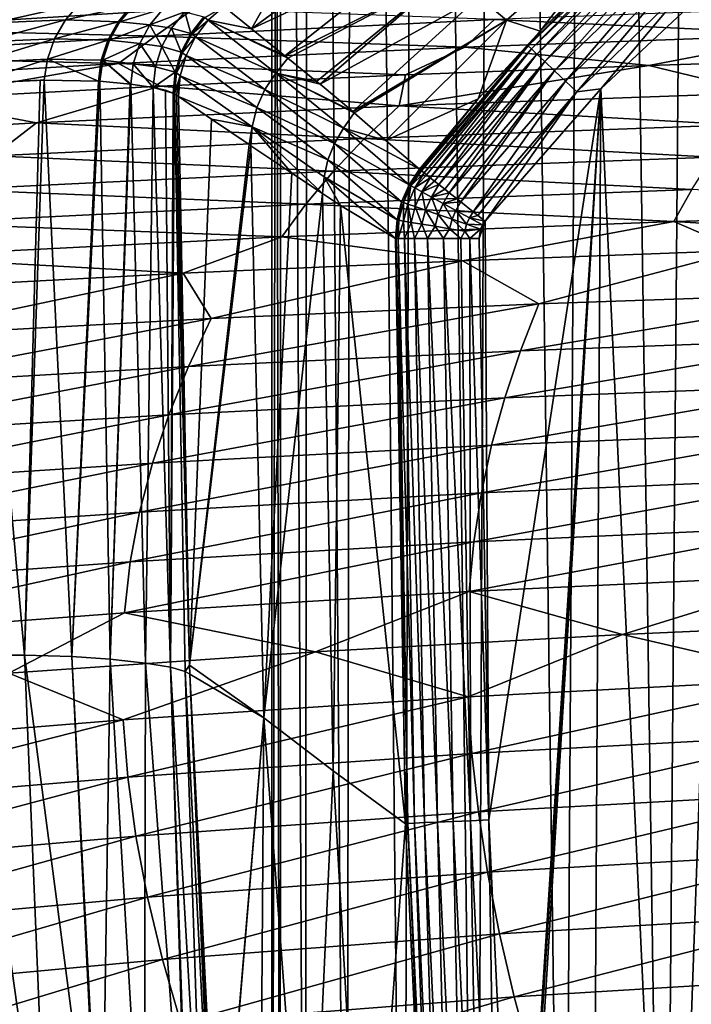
# Model space of a CAD drawing. Header units: metres. Extents: x -150 to 310, y -128 to 84.
# Tile 423 of 465: x 230.28 to 237.52, y 40.11 to 50.71. Entities that reach past the tile are written whole.
import ezdxf

# ---------------------------------------------------------------- set-up
doc = ezdxf.new("R2010")
doc.units = ezdxf.units.M
doc.layers.add('solid_26009703_SW0001_01', color=7, linetype='CONTINUOUS')

msp = doc.modelspace()

# ---------------------------------------------------------------- linework, layer by layer
at = {"layer": 'solid_26009703_SW0001_01'}
for points in [[(233.090775, 32.099998, 1.751996), (233.100632, 84.099998, 1.843907), (233, 84.099998)], [(233, 32.099998), (233, 84.099998), (233.100632, 84.099998, -1.843907)], [(233.090775, 32.099998, 1.751996), (233, 84.099998), (233, 32.099998)], [(233, 32.099998), (233.100632, 84.099998, -1.843907), (233.090775, 32.099998, -1.751996)], [(233.359024, 32.099998, 3.474618), (233.100632, 84.099998, 1.843907), (233.090775, 32.099998, 1.751996)], [(233.090775, 32.099998, -1.751996), (233.100632, 84.099998, -1.843907), (233.359024, 32.099998, -3.474618)], [(233.359024, 32.099998, 3.474618), (233.397217, 84.099998, 3.652678), (233.100632, 84.099998, 1.843907)], [(233.359024, 32.099998, -3.474618), (233.100632, 84.099998, -1.843907), (233.397217, 84.099998, -3.652678)], [(233.805099, 32.099998, 5.169191), (233.397217, 84.099998, 3.652678), (233.359024, 32.099998, 3.474618)], [(233.359024, 32.099998, -3.474618), (233.397217, 84.099998, -3.652678), (233.805099, 32.099998, -5.169191)], [(233.805099, 32.099998, 5.169191), (233.890686, 84.099998, 5.42968), (233.397217, 84.099998, 3.652678)], [(233.805099, 32.099998, -5.169191), (233.397217, 84.099998, -3.652678), (233.890686, 84.099998, -5.42968)], [(234.421494, 32.099998, 6.804354), (233.890686, 84.099998, 5.42968), (233.805099, 32.099998, 5.169191)], [(233.805099, 32.099998, -5.169191), (233.890686, 84.099998, -5.42968), (234.421494, 32.099998, -6.804354)], [(234.421494, 32.099998, 6.804354), (234.571091, 84.099998, 7.136945), (233.890686, 84.099998, 5.42968)], [(234.421494, 32.099998, -6.804354), (233.890686, 84.099998, -5.42968), (234.571091, 84.099998, -7.136945)], [(235.2034, 32.099998, 8.370223), (234.571091, 84.099998, 7.136945), (234.421494, 32.099998, 6.804354)], [(234.421494, 32.099998, -6.804354), (234.571091, 84.099998, -7.136945), (235.2034, 32.099998, -8.370223)], [(235.2034, 32.099998, 8.370223), (235.434052, 84.099998, 8.765393), (234.571091, 84.099998, 7.136945)], [(235.2034, 32.099998, -8.370223), (234.571091, 84.099998, -7.136945), (235.434052, 84.099998, -8.765393)], [(236.1427, 32.099998, 9.84706), (235.434052, 84.099998, 8.765393), (235.2034, 32.099998, 8.370223)], [(235.2034, 32.099998, -8.370223), (235.434052, 84.099998, -8.765393), (236.1427, 32.099998, -9.84706)], [(236.1427, 32.099998, 9.84706), (236.466843, 84.099998, 10.287792), (235.434052, 84.099998, 8.765393)], [(236.1427, 32.099998, -9.84706), (235.434052, 84.099998, -8.765393), (236.466843, 84.099998, -10.287792)], [(237.226669, 32.099998, 11.217721), (236.466843, 84.099998, 10.287792), (236.1427, 32.099998, 9.84706)], [(236.1427, 32.099998, -9.84706), (236.466843, 84.099998, -10.287792), (237.226669, 32.099998, -11.217721)], [(237.226669, 32.099998, 11.217721), (237.657089, 84.099998, 11.689745), (236.466843, 84.099998, 10.287792)], [(237.226669, 32.099998, -11.217721), (236.466843, 84.099998, -10.287792), (237.657089, 84.099998, -11.689745)], [(238.44928, 32.099998, 12.473018), (237.657089, 84.099998, 11.689745), (237.226669, 32.099998, 11.217721)], [(237.226669, 32.099998, -11.217721), (237.657089, 84.099998, -11.689745), (238.44928, 32.099998, -12.473018)], [(235.526016, 50.706944, 36.827019), (235.230453, 50.958279, 52.789146), (236.896469, 51.891903, 36.82283)], [(235.526016, 50.706944, 36.827019), (236.896469, 51.891903, 36.82283), (235.888672, 50.589699, 20.882938)], [(236.896469, 51.891903, 36.82283), (236.593506, 51.283943, 20.886503), (235.888672, 50.589699, 20.882938)], [(234.224411, 51.674938, 100.586494), (232.780701, 50.615479, 101.058029), (233.254532, 51.457912, 116.331421)], [(234.548828, 51.43935, 84.666283), (232.780701, 50.615479, 101.058029), (234.224411, 51.674938, 100.586494)], [(236.593506, 51.283943, 20.886503), (237.034042, 51.664894, 20.737539), (235.75972, 50.433575, 20.73753)], [(235.794662, 50.400513, 20.5695), (235.75972, 50.433575, 20.73753), (237.034042, 51.664894, 20.737539)], [(235.794662, 50.400513, 20.5695), (237.034042, 51.664894, 20.737539), (237.065872, 51.628853, 20.569521)], [(235.794662, 50.400513, 20.5695), (237.065872, 51.628853, 20.569521), (235.855408, 50.343018, 20.407787)], [(237.065872, 51.628853, 20.569521), (237.121246, 51.566177, 20.407816), (235.855408, 50.343018, 20.407787)], [(235.855408, 50.343018, 20.407787), (237.121246, 51.566177, 20.407816), (235.940536, 50.26244, 20.263464)], [(237.121246, 51.566177, 20.407816), (237.198837, 51.478336, 20.263496), (235.940536, 50.26244, 20.263464)], [(233.254532, 51.457912, 116.331421), (232.780701, 50.615479, 101.058029), (232.48259, 50.857296, 114.435997)], [(234.548828, 51.43935, 84.666283), (233.141113, 50.323135, 85.205788), (232.780701, 50.615479, 101.058029)], [(234.895126, 51.202404, 68.736557), (233.141113, 50.323135, 85.205788), (234.548828, 51.43935, 84.666283)], [(235.940536, 50.26244, 20.263464), (237.198837, 51.478336, 20.263496), (236.04538, 50.163204, 20.146318)], [(237.198837, 51.478336, 20.263496), (237.294403, 51.370159, 20.146351), (236.04538, 50.163204, 20.146318)], [(236.04538, 50.163204, 20.146318), (237.294403, 51.370159, 20.146351), (236.162811, 50.052059, 20.062763)], [(237.294403, 51.370159, 20.146351), (237.401443, 51.248993, 20.06279), (236.162811, 50.052059, 20.062763)], [(235.888672, 50.589699, 20.882938), (236.593506, 51.283943, 20.886503), (235.75972, 50.433575, 20.73753)], [(236.162811, 50.052059, 20.062763), (237.401443, 51.248993, 20.06279), (236.28479, 49.936604, 20.014746)], [(237.401443, 51.248993, 20.06279), (237.512634, 51.123127, 20.014759), (236.28479, 49.936604, 20.014746)], [(236.541367, 49.969318, 20), (237.91925, 51.259144, 20), (237.301361, 33.821472, 20)], [(237.512634, 51.123127, 20.014759), (237.91925, 51.259144, 20), (236.541367, 49.969318, 20)], [(237.91925, 51.259144, 20), (238.59613, 32.629078, 20), (237.301361, 33.821472, 20)], [(234.895126, 51.202404, 68.736557), (233.171692, 50.298416, 83.875), (233.141113, 50.323135, 85.205788)], [(234.895126, 51.202404, 68.736557), (233.482269, 50.048923, 70.458946), (233.171692, 50.298416, 83.875)], [(234.895126, 51.202404, 68.736557), (233.520554, 50.017868, 68.802322), (233.482269, 50.048923, 70.458946)], [(235.230453, 50.958279, 52.789146), (233.520554, 50.017868, 68.802322), (234.895126, 51.202404, 68.736557)], [(236.28479, 49.936604, 20.014746), (237.512634, 51.123127, 20.014759), (236.541367, 49.969318, 20)], [(229.120193, 50.907177, 163.757248), (228.593826, 50.614517, 165.361572), (232.163696, 50.835316, 166.229904)], [(235.230453, 50.958279, 52.789146), (233.871323, 49.723743, 53.384602), (233.520554, 50.017868, 68.802322)], [(235.526016, 50.706944, 36.827019), (233.871323, 49.723743, 53.384602), (235.230453, 50.958279, 52.789146)], [(232.163696, 50.835316, 166.229904), (228.593826, 50.614517, 165.361572), (231.744659, 50.537258, 167.83667)], [(230.011337, 50.678474, 129.195724), (230.928558, 50.885715, 126.64106), (230.776215, 50.71204, 126.599327)], [(230.011337, 50.678474, 129.195724), (230.165207, 50.850216, 129.253937), (230.928558, 50.885715, 126.64106)], [(230.776215, 50.71204, 126.599327), (230.928558, 50.885715, 126.64106), (231.490128, 50.865154, 124.003029)], [(230.776215, 50.71204, 126.599327), (231.490128, 50.865154, 124.003029), (231.343719, 50.691227, 123.974892)], [(231.36322, 50.690723, 123.872406), (231.343719, 50.691227, 123.974892), (231.490128, 50.865154, 124.003029)], [(231.509537, 50.86401, 123.898056), (231.36322, 50.690723, 123.872406), (231.490128, 50.865154, 124.003029)], [(231.83197, 50.834183, 121.847603), (231.36322, 50.690723, 123.872406), (231.509537, 50.86401, 123.898056)], [(231.83197, 50.834183, 121.847603), (231.686859, 50.658623, 121.828911), (231.36322, 50.690723, 123.872406)], [(232.062515, 50.798378, 119.7911), (231.686859, 50.658623, 121.828911), (231.83197, 50.834183, 121.847603)], [(232.062515, 50.798378, 119.7911), (231.920685, 50.621841, 119.777245), (231.686859, 50.658623, 121.828911)], [(232.163696, 50.835316, 166.229904), (231.744659, 50.537258, 167.83667), (235.396606, 50.715168, 168.574875)], [(232.126373, 50.565273, 116.477898), (231.920685, 50.621841, 119.777245), (232.062515, 50.798378, 119.7911)], [(232.126373, 50.565273, 116.477898), (232.062515, 50.798378, 119.7911), (232.265976, 50.744221, 116.480484)], [(232.276367, 50.736446, 116.061867), (232.48259, 50.857296, 114.435997), (232.314163, 50.707233, 114.433968)], [(232.314163, 50.707233, 114.433968), (232.48259, 50.857296, 114.435997), (232.780701, 50.615479, 101.058029)], [(239.047943, 50.853508, 169.149002), (235.396606, 50.715168, 168.574875), (238.809677, 50.553551, 170.752548)], [(229.891891, 50.475716, 129.148468), (230.776215, 50.71204, 126.599327), (230.658783, 50.509178, 126.566345)], [(229.891891, 50.475716, 129.148468), (230.011337, 50.678474, 129.195724), (230.776215, 50.71204, 126.599327)], [(230.658783, 50.509178, 126.566345), (230.776215, 50.71204, 126.599327), (231.343719, 50.691227, 123.974892)], [(230.658783, 50.509178, 126.566345), (231.343719, 50.691227, 123.974892), (231.232559, 50.492245, 123.95311)], [(231.251755, 50.492455, 123.85347), (231.232559, 50.492245, 123.95311), (231.343719, 50.691227, 123.974892)], [(231.36322, 50.690723, 123.872406), (231.251755, 50.492455, 123.85347), (231.343719, 50.691227, 123.974892)], [(231.686859, 50.658623, 121.828911), (231.251755, 50.492455, 123.85347), (231.36322, 50.690723, 123.872406)], [(235.396606, 50.715168, 168.574875), (231.744659, 50.537258, 167.83667), (235.079361, 50.416451, 170.16037)], [(232.126373, 50.565273, 116.477898), (232.265976, 50.744221, 116.480484), (232.273163, 50.73967, 116.217079)], [(232.126373, 50.565273, 116.477898), (232.273163, 50.73967, 116.217079), (232.133835, 50.560585, 116.215218)], [(232.138016, 50.558376, 116.060898), (232.133835, 50.560585, 116.215218), (232.273163, 50.73967, 116.217079)], [(232.276367, 50.736446, 116.061867), (232.138016, 50.558376, 116.060898), (232.273163, 50.73967, 116.217079)], [(232.276367, 50.736446, 116.061867), (232.314163, 50.707233, 114.433968), (232.138016, 50.558376, 116.060898)], [(232.138016, 50.558376, 116.060898), (232.314163, 50.707233, 114.433968), (232.176788, 50.528313, 114.433128)], [(232.176788, 50.528313, 114.433128), (232.314163, 50.707233, 114.433968), (233.042816, 50.139, 83.277489)], [(232.314163, 50.707233, 114.433968), (233.171692, 50.298416, 83.875), (233.042816, 50.139, 83.277489)], [(233.141113, 50.323135, 85.205788), (233.171692, 50.298416, 83.875), (232.314163, 50.707233, 114.433968)], [(232.780701, 50.615479, 101.058029), (233.141113, 50.323135, 85.205788), (232.314163, 50.707233, 114.433968)], [(235.526016, 50.706944, 36.827019), (233.886719, 49.710407, 52.696636), (233.871323, 49.723743, 53.384602)], [(235.526016, 50.706944, 36.827019), (234.225967, 49.414207, 37.404976), (233.886719, 49.710407, 52.696636)], [(235.526016, 50.706944, 36.827019), (235.220154, 49.862015, 20.878868), (234.225967, 49.414207, 37.404976)], [(235.396606, 50.715168, 168.574875), (235.079361, 50.416451, 170.16037), (238.809677, 50.553551, 170.752548)], [(235.526016, 50.706944, 36.827019), (235.888672, 50.589699, 20.882938), (235.220154, 49.862015, 20.878868)], [(228.593826, 50.614517, 165.361572), (228.091995, 50.319767, 166.934341), (231.744659, 50.537258, 167.83667)], [(231.686859, 50.658623, 121.828911), (231.576523, 50.456654, 121.815353), (231.251755, 50.492455, 123.85347)], [(231.815262, 50.423439, 119.766411), (231.576523, 50.456654, 121.815353), (231.686859, 50.658623, 121.828911)], [(231.920685, 50.621841, 119.777245), (231.815262, 50.423439, 119.766411), (231.686859, 50.658623, 121.828911)], [(232.023697, 50.365147, 116.476845), (231.815262, 50.423439, 119.766411), (231.920685, 50.621841, 119.777245)], [(232.023697, 50.365147, 116.476845), (231.920685, 50.621841, 119.777245), (232.126373, 50.565273, 116.477898)], [(235.220154, 49.862015, 20.878868), (235.888672, 50.589699, 20.882938), (235.75972, 50.433575, 20.73753)], [(231.744659, 50.537258, 167.83667), (228.091995, 50.319767, 166.934341), (231.348816, 50.240166, 169.398972)], [(229.813843, 50.253944, 129.114914), (230.658783, 50.509178, 126.566345), (230.582855, 50.288864, 126.543945)], [(229.813843, 50.253944, 129.114914), (229.891891, 50.475716, 129.148468), (230.658783, 50.509178, 126.566345)], [(230.582855, 50.288864, 126.543945), (230.658783, 50.509178, 126.566345), (231.232559, 50.492245, 123.95311)], [(230.582855, 50.288864, 126.543945), (231.232559, 50.492245, 123.95311), (231.161758, 50.276375, 123.93364)], [(231.179184, 50.276367, 123.841919), (231.161758, 50.276375, 123.93364), (231.232559, 50.492245, 123.95311)], [(231.251755, 50.492455, 123.85347), (231.179184, 50.276367, 123.841919), (231.232559, 50.492245, 123.95311)], [(231.576523, 50.456654, 121.815353), (231.179184, 50.276367, 123.841919), (231.251755, 50.492455, 123.85347)], [(231.744659, 50.537258, 167.83667), (231.348816, 50.240166, 169.398972), (235.079361, 50.416451, 170.16037)], [(232.023697, 50.365147, 116.476845), (232.126373, 50.565273, 116.477898), (232.031433, 50.360378, 116.214714)], [(232.126373, 50.565273, 116.477898), (232.133835, 50.560585, 116.215218), (232.031433, 50.360378, 116.214714)], [(232.035416, 50.357578, 116.061211), (232.031433, 50.360378, 116.214714), (232.133835, 50.560585, 116.215218)], [(232.138016, 50.558376, 116.060898), (232.035416, 50.357578, 116.061211), (232.133835, 50.560585, 116.215218)], [(232.138016, 50.558376, 116.060898), (232.176788, 50.528313, 114.433128), (232.035416, 50.357578, 116.061211)], [(232.035416, 50.357578, 116.061211), (232.176788, 50.528313, 114.433128), (232.075317, 50.326859, 114.433502)], [(232.075317, 50.326859, 114.433502), (232.176788, 50.528313, 114.433128), (232.924149, 49.962166, 83.27758)], [(232.176788, 50.528313, 114.433128), (233.042816, 50.139, 83.277489), (232.924149, 49.962166, 83.27758)], [(238.809677, 50.553551, 170.752548), (235.079361, 50.416451, 170.16037), (237.058289, 50.219437, 172.015839)], [(238.809677, 50.553551, 170.752548), (237.058289, 50.219437, 172.015839), (239.66481, 50.301697, 172.376633)], [(231.576523, 50.456654, 121.815353), (231.506912, 50.239304, 121.807671), (231.179184, 50.276367, 123.841919)], [(235.079361, 50.416451, 170.16037), (231.348816, 50.240166, 169.398972), (234.438599, 50.118198, 171.571793)], [(231.748032, 50.206814, 119.76033), (231.506912, 50.239304, 121.807671), (231.576523, 50.456654, 121.815353)], [(231.815262, 50.423439, 119.766411), (231.748032, 50.206814, 119.76033), (231.576523, 50.456654, 121.815353)], [(231.959747, 50.147369, 116.477341), (231.748032, 50.206814, 119.76033), (231.815262, 50.423439, 119.766411)], [(231.959747, 50.147369, 116.477341), (231.815262, 50.423439, 119.766411), (232.023697, 50.365147, 116.476845)], [(231.959747, 50.147369, 116.477341), (232.023697, 50.365147, 116.476845), (231.967789, 50.142578, 116.215561)], [(232.023697, 50.365147, 116.476845), (232.031433, 50.360378, 116.214714), (231.967789, 50.142578, 116.215561)], [(231.972153, 50.141136, 116.062775), (231.967789, 50.142578, 116.215561), (232.031433, 50.360378, 116.214714)], [(232.035416, 50.357578, 116.061211), (231.972153, 50.141136, 116.062775), (232.031433, 50.360378, 116.214714)], [(235.079361, 50.416451, 170.16037), (234.438599, 50.118198, 171.571793), (237.058289, 50.219437, 172.015839)], [(235.75972, 50.433575, 20.73753), (234.611115, 49.085758, 20.678791), (234.601089, 49.093666, 20.737238)], [(235.220154, 49.862015, 20.878868), (235.75972, 50.433575, 20.73753), (234.601089, 49.093666, 20.737238)], [(235.75972, 50.433575, 20.73753), (234.639267, 49.063553, 20.568014), (234.611115, 49.085758, 20.678791)], [(235.794662, 50.400513, 20.5695), (234.639267, 49.063553, 20.568014), (235.75972, 50.433575, 20.73753)], [(235.794662, 50.400513, 20.5695), (234.665955, 49.0425, 20.49264), (234.639267, 49.063553, 20.568014)], [(235.794662, 50.400513, 20.5695), (234.704605, 49.012024, 20.407555), (234.665955, 49.0425, 20.49264)], [(235.794662, 50.400513, 20.5695), (235.855408, 50.343018, 20.407787), (234.704605, 49.012024, 20.407555)], [(228.091995, 50.319767, 166.934341), (227.617996, 50.024681, 168.468353), (231.348816, 50.240166, 169.398972)], [(229.77771, 50.026741, 129.100464), (230.582855, 50.288864, 126.543945), (230.548904, 50.064159, 126.537598)], [(229.77771, 50.026741, 129.100464), (229.813843, 50.253944, 129.114914), (230.582855, 50.288864, 126.543945)], [(230.548904, 50.064159, 126.537598), (230.582855, 50.288864, 126.543945), (231.133331, 50.051548, 123.916992)], [(230.582855, 50.288864, 126.543945), (231.161758, 50.276375, 123.93364), (231.133331, 50.051548, 123.916992)], [(231.133331, 50.051548, 123.916992), (231.161758, 50.276375, 123.93364), (231.148132, 50.050274, 123.838188)], [(231.179184, 50.276367, 123.841919), (231.148132, 50.050274, 123.838188), (231.161758, 50.276375, 123.93364)], [(231.47226, 50.019653, 121.857239), (231.148132, 50.050274, 123.838188), (231.179184, 50.276367, 123.841919)], [(231.479309, 50.018764, 121.80722), (231.47226, 50.019653, 121.857239), (231.179184, 50.276367, 123.841919)], [(231.506912, 50.239304, 121.807671), (231.479309, 50.018764, 121.80722), (231.179184, 50.276367, 123.841919)], [(232.035416, 50.357578, 116.061211), (232.075317, 50.326859, 114.433502), (231.972153, 50.141136, 116.062775)], [(231.972153, 50.141136, 116.062775), (232.075317, 50.326859, 114.433502), (232.013306, 50.109974, 114.435181)], [(232.013306, 50.109974, 114.435181), (232.075317, 50.326859, 114.433502), (232.838348, 49.766396, 83.278816)], [(232.075317, 50.326859, 114.433502), (232.924149, 49.962166, 83.27758), (232.838348, 49.766396, 83.278816)], [(233.042816, 50.139, 83.277489), (233.171692, 50.298416, 83.875), (233.482269, 50.048923, 70.458946)], [(235.855408, 50.343018, 20.407787), (234.751099, 48.975353, 20.327101), (234.704605, 49.012024, 20.407555)], [(235.855408, 50.343018, 20.407787), (234.796539, 48.939507, 20.263426), (234.751099, 48.975353, 20.327101)], [(235.855408, 50.343018, 20.407787), (235.940536, 50.26244, 20.263464), (234.796539, 48.939507, 20.263426)], [(235.940536, 50.26244, 20.263464), (234.862076, 48.887817, 20.189743), (234.796539, 48.939507, 20.263426)], [(235.940536, 50.26244, 20.263464), (234.909729, 48.850235, 20.146429), (234.862076, 48.887817, 20.189743)], [(235.940536, 50.26244, 20.263464), (236.04538, 50.163204, 20.146318), (234.909729, 48.850235, 20.146429)], [(238.277328, 49.927586, 173.984894), (239.66481, 50.301697, 172.376633), (237.058289, 50.219437, 172.015839)], [(231.348816, 50.240166, 169.398972), (227.617996, 50.024681, 168.468353), (229.130676, 49.85601, 170.421738)], [(231.348816, 50.240166, 169.398972), (229.130676, 49.85601, 170.421738), (231.7966, 49.997246, 171.04126)], [(231.348816, 50.240166, 169.398972), (231.7966, 49.997246, 171.04126), (234.438599, 50.118198, 171.571793)], [(231.722549, 49.983803, 119.759155), (231.479309, 50.018764, 121.80722), (231.506912, 50.239304, 121.807671)], [(231.748032, 50.206814, 119.76033), (231.722549, 49.983803, 119.759155), (231.506912, 50.239304, 121.807671)], [(231.959747, 50.147369, 116.477341), (231.722549, 49.983803, 119.759155), (231.748032, 50.206814, 119.76033)], [(234.370529, 49.785786, 173.385803), (237.058289, 50.219437, 172.015839), (234.438599, 50.118198, 171.571793)], [(234.370529, 49.785786, 173.385803), (238.277328, 49.927586, 173.984894), (237.058289, 50.219437, 172.015839)], [(236.04538, 50.163204, 20.146318), (234.994415, 48.783447, 20.086136), (234.909729, 48.850235, 20.146429)], [(236.04538, 50.163204, 20.146318), (235.035843, 48.750767, 20.063255), (234.994415, 48.783447, 20.086136)], [(236.04538, 50.163204, 20.146318), (236.162811, 50.052059, 20.062763), (235.035843, 48.750767, 20.063255)], [(229.77771, 50.026741, 129.100464), (230.548904, 50.064159, 126.537598), (230.503357, 50.06319, 126.711067)], [(230.336319, 43.870224, 126.383125), (229.77771, 50.026741, 129.100464), (230.503357, 50.06319, 126.711067)], [(230.336319, 43.870224, 126.383125), (230.503357, 50.06319, 126.711067), (230.548904, 50.064159, 126.537598)], [(230.845734, 43.856411, 124.459259), (230.336319, 43.870224, 126.383125), (230.548904, 50.064159, 126.537598)], [(230.845734, 43.856411, 124.459259), (230.548904, 50.064159, 126.537598), (231.133331, 50.051548, 123.916992)], [(231.133331, 50.051548, 123.916992), (231.148132, 50.050274, 123.838188), (230.845734, 43.856411, 124.459259)], [(231.148132, 50.050274, 123.838188), (231.258072, 43.828449, 122.515472), (230.845734, 43.856411, 124.459259)], [(231.47226, 50.019653, 121.857239), (231.258072, 43.828449, 122.515472), (231.148132, 50.050274, 123.838188)], [(231.959747, 50.147369, 116.477341), (231.937943, 49.923786, 116.479332), (231.722549, 49.983803, 119.759155)], [(234.370529, 49.785786, 173.385803), (234.438599, 50.118198, 171.571793), (231.7966, 49.997246, 171.04126)], [(231.959747, 50.147369, 116.477341), (231.942261, 49.921463, 116.348419), (231.937943, 49.923786, 116.479332)], [(231.959747, 50.147369, 116.477341), (231.946259, 49.919071, 116.217712), (231.942261, 49.921463, 116.348419)], [(231.959747, 50.147369, 116.477341), (231.967789, 50.142578, 116.215561), (231.946259, 49.919071, 116.217712)], [(231.967789, 50.142578, 116.215561), (231.948456, 49.917877, 116.141075), (231.946259, 49.919071, 116.217712)], [(231.967789, 50.142578, 116.215561), (231.9505, 49.916687, 116.065544), (231.948456, 49.917877, 116.141075)], [(231.972153, 50.141136, 116.062775), (231.9505, 49.916687, 116.065544), (231.967789, 50.142578, 116.215561)], [(231.972153, 50.141136, 116.062775), (232.013306, 50.109974, 114.435181), (231.9505, 49.916687, 116.065544)], [(231.971893, 49.90089, 115.245506), (231.9505, 49.916687, 116.065544), (232.013306, 50.109974, 114.435181)], [(231.971893, 49.90089, 115.245506), (232.013306, 50.109974, 114.435181), (231.992966, 49.88533, 114.438087)], [(232.013306, 50.109974, 114.435181), (232.789001, 49.561069, 83.281113), (231.992966, 49.88533, 114.438087)], [(232.013306, 50.109974, 114.435181), (232.838348, 49.766396, 83.278816), (232.789001, 49.561069, 83.281113)], [(232.924149, 49.962166, 83.27758), (233.042816, 50.139, 83.277489), (233.771393, 49.543903, 52.059807)], [(233.042816, 50.139, 83.277489), (233.886719, 49.710407, 52.696636), (233.771393, 49.543903, 52.059807)], [(233.871323, 49.723743, 53.384602), (233.886719, 49.710407, 52.696636), (233.042816, 50.139, 83.277489)], [(233.520554, 50.017868, 68.802322), (233.871323, 49.723743, 53.384602), (233.042816, 50.139, 83.277489)], [(233.482269, 50.048923, 70.458946), (233.520554, 50.017868, 68.802322), (233.042816, 50.139, 83.277489)], [(236.162811, 50.052059, 20.062763), (235.168518, 48.64613, 20.014788), (235.035843, 48.750767, 20.063255)], [(236.162811, 50.052059, 20.062763), (236.28479, 49.936604, 20.014746), (235.168518, 48.64613, 20.014788)], [(230.464325, 49.603512, 172.615555), (231.7966, 49.997246, 171.04126), (229.130676, 49.85601, 170.421738)], [(230.336319, 43.870224, 126.383125), (229.722992, 43.870235, 128.271729), (229.77771, 50.026741, 129.100464)], [(230.464325, 49.603512, 172.615555), (234.370529, 49.785786, 173.385803), (231.7966, 49.997246, 171.04126)], [(231.479309, 50.018764, 121.80722), (231.258072, 43.828449, 122.515472), (231.47226, 50.019653, 121.857239)], [(231.640137, 43.785461, 120.146095), (231.258072, 43.828449, 122.515472), (231.479309, 50.018764, 121.80722)], [(231.640137, 43.785461, 120.146095), (231.479309, 50.018764, 121.80722), (231.722549, 49.983803, 119.759155)], [(231.909775, 43.741268, 117.707588), (231.640137, 43.785461, 120.146095), (231.722549, 49.983803, 119.759155)], [(231.854736, 49.954231, 118.141739), (231.909775, 43.741268, 117.707588), (231.722549, 49.983803, 119.759155)], [(231.854736, 49.954231, 118.141739), (231.722549, 49.983803, 119.759155), (231.937943, 49.923786, 116.479332)], [(231.854736, 49.954231, 118.141739), (231.937943, 49.923786, 116.479332), (231.909775, 43.741268, 117.707588)], [(232.838348, 49.766396, 83.278816), (232.924149, 49.962166, 83.27758), (233.674362, 49.38039, 52.060101)], [(232.924149, 49.962166, 83.27758), (233.771393, 49.543903, 52.059807), (233.674362, 49.38039, 52.060101)], [(236.28479, 49.936604, 20.014746), (235.219086, 48.606247, 20.00536), (235.168518, 48.64613, 20.014788)], [(236.28479, 49.936604, 20.014746), (235.296097, 48.545513, 20), (235.219086, 48.606247, 20.00536)], [(235.338135, 42.096806, 20), (235.296097, 48.545513, 20), (236.541367, 49.969318, 20)], [(236.28479, 49.936604, 20.014746), (236.541367, 49.969318, 20), (235.296097, 48.545513, 20)], [(235.630768, 35.840401, 20), (235.338135, 42.096806, 20), (236.541367, 49.969318, 20)], [(235.644913, 35.778393, 20), (235.630768, 35.840401, 20), (236.541367, 49.969318, 20)], [(235.672653, 35.729469, 20), (235.644913, 35.778393, 20), (236.541367, 49.969318, 20)], [(236.452606, 34.747734, 20), (235.672653, 35.729469, 20), (236.541367, 49.969318, 20)], [(236.452606, 34.747734, 20), (236.541367, 49.969318, 20), (237.301361, 33.821472, 20)], [(226.558868, 49.380783, 171.674133), (230.464325, 49.603512, 172.615555), (229.130676, 49.85601, 170.421738)], [(231.937943, 49.923786, 116.479332), (231.942261, 49.921463, 116.348419), (231.909775, 43.741268, 117.707588)], [(231.942261, 49.921463, 116.348419), (231.946259, 49.919071, 116.217712), (231.909775, 43.741268, 117.707588)], [(231.946259, 49.919071, 116.217712), (231.948456, 49.917877, 116.141075), (231.909775, 43.741268, 117.707588)], [(231.948456, 49.917877, 116.141075), (231.9505, 49.916687, 116.065544), (231.909775, 43.741268, 117.707588)], [(231.9505, 49.916687, 116.065544), (232.066101, 43.696049, 115.211639), (231.909775, 43.741268, 117.707588)], [(232.113556, 43.762939, 113.74752), (232.066101, 43.696049, 115.211639), (231.9505, 49.916687, 116.065544)], [(231.971893, 49.90089, 115.245506), (232.113556, 43.762939, 113.74752), (231.9505, 49.916687, 116.065544)], [(231.971893, 49.90089, 115.245506), (231.992966, 49.88533, 114.438087), (232.113556, 43.762939, 113.74752)], [(232.351212, 49.642597, 100.380363), (231.992966, 49.88533, 114.438087), (232.789001, 49.561069, 83.281113)], [(232.113556, 43.762939, 113.74752), (231.992966, 49.88533, 114.438087), (232.351212, 49.642597, 100.380363)], [(235.220154, 49.862015, 20.878868), (234.589722, 49.102631, 20.874296), (234.225967, 49.414207, 37.404976)], [(237.998154, 49.581814, 175.716003), (238.277328, 49.927586, 173.984894), (234.370529, 49.785786, 173.385803)], [(235.220154, 49.862015, 20.878868), (234.601089, 49.093666, 20.737238), (234.589722, 49.102631, 20.874296)], [(233.998825, 49.43499, 175.125427), (234.370529, 49.785786, 173.385803), (230.464325, 49.603512, 172.615555)], [(232.789001, 49.561069, 83.281113), (232.838348, 49.766396, 83.278816), (233.604431, 49.203796, 52.061295)], [(232.838348, 49.766396, 83.278816), (233.674362, 49.38039, 52.060101), (233.604431, 49.203796, 52.061295)], [(233.998825, 49.43499, 175.125427), (237.998154, 49.581814, 175.716003), (234.370529, 49.785786, 173.385803)], [(232.113556, 43.762939, 113.74752), (232.351212, 49.642597, 100.380363), (232.756012, 49.369339, 84.099449)], [(232.789001, 49.561069, 83.281113), (232.756012, 49.369339, 84.099449), (232.351212, 49.642597, 100.380363)], [(233.771393, 49.543903, 52.059807), (233.886719, 49.710407, 52.696636), (234.225967, 49.414207, 37.404976)], [(230.000549, 49.246292, 174.366119), (230.464325, 49.603512, 172.615555), (226.558868, 49.380783, 171.674133)], [(230.000549, 49.246292, 174.366119), (233.998825, 49.43499, 175.125427), (230.464325, 49.603512, 172.615555)], [(232.789001, 49.561069, 83.281113), (232.775009, 49.356506, 83.329483), (232.756012, 49.369339, 84.099449)], [(232.789001, 49.561069, 83.281113), (233.215897, 49.062786, 65.504234), (232.775009, 49.356506, 83.329483)], [(232.789001, 49.561069, 83.281113), (233.54451, 48.841087, 52.347637), (233.215897, 49.062786, 65.504234)], [(232.789001, 49.561069, 83.281113), (233.563568, 49.020908, 52.063316), (233.54451, 48.841087, 52.347637)], [(232.789001, 49.561069, 83.281113), (233.604431, 49.203796, 52.061295), (233.563568, 49.020908, 52.063316)], [(234.479095, 48.935249, 20.873875), (233.674362, 49.38039, 52.060101), (233.771393, 49.543903, 52.059807)], [(234.225967, 49.414207, 37.404976), (234.589722, 49.102631, 20.874296), (233.771393, 49.543903, 52.059807)], [(234.479095, 48.935249, 20.873875), (233.771393, 49.543903, 52.059807), (234.589722, 49.102631, 20.874296)], [(237.745819, 49.23428, 177.422684), (237.998154, 49.581814, 175.716003), (233.998825, 49.43499, 175.125427)], [(233.662872, 49.081726, 176.845184), (233.998825, 49.43499, 175.125427), (230.000549, 49.246292, 174.366119)], [(233.662872, 49.081726, 176.845184), (237.745819, 49.23428, 177.422684), (233.998825, 49.43499, 175.125427)], [(232.113556, 43.762939, 113.74752), (232.756012, 49.369339, 84.099449), (232.775009, 49.356506, 83.329483)], [(232.913101, 43.19643, 82.825928), (232.113556, 43.762939, 113.74752), (232.775009, 49.356506, 83.329483)], [(232.913101, 43.19643, 82.825928), (232.775009, 49.356506, 83.329483), (233.215897, 49.062786, 65.504234)], [(234.397812, 48.751575, 20.87447), (233.604431, 49.203796, 52.061295), (233.674362, 49.38039, 52.060101)], [(234.479095, 48.935249, 20.873875), (234.397812, 48.751575, 20.87447), (233.674362, 49.38039, 52.060101)], [(229.581406, 48.885693, 176.102707), (233.662872, 49.081726, 176.845184), (230.000549, 49.246292, 174.366119)], [(234.348282, 48.556889, 20.876026), (233.563568, 49.020908, 52.063316), (233.604431, 49.203796, 52.061295)], [(234.397812, 48.751575, 20.87447), (234.348282, 48.556889, 20.876026), (233.604431, 49.203796, 52.061295)], [(237.522202, 48.886517, 179.099594), (237.745819, 49.23428, 177.422684), (233.662872, 49.081726, 176.845184)], [(234.601089, 49.093666, 20.737238), (234.479095, 48.935249, 20.873875), (234.589722, 49.102631, 20.874296)], [(234.601089, 49.093666, 20.737238), (234.495987, 48.926014, 20.713043), (234.479095, 48.935249, 20.873875)], [(234.601089, 49.093666, 20.737238), (234.611115, 49.085758, 20.678791), (234.495987, 48.926014, 20.713043)], [(233.365219, 48.727528, 178.539749), (233.662872, 49.081726, 176.845184), (229.581406, 48.885693, 176.102707)], [(232.913101, 43.19643, 82.825928), (233.215897, 49.062786, 65.504234), (233.54451, 48.841087, 52.347637)], [(233.365219, 48.727528, 178.539749), (237.522202, 48.886517, 179.099594), (233.662872, 49.081726, 176.845184)], [(233.563568, 49.020908, 52.063316), (233.740463, 48.714119, 44.52903), (233.54451, 48.841087, 52.347637)], [(233.563568, 49.020908, 52.063316), (234.331924, 48.357239, 20.878588), (233.740463, 48.714119, 44.52903)], [(234.348282, 48.556889, 20.876026), (234.331924, 48.357239, 20.878588), (233.563568, 49.020908, 52.063316)], [(234.611115, 49.085758, 20.678791), (234.639267, 49.063553, 20.568014), (234.495987, 48.926014, 20.713043)], [(234.639267, 49.063553, 20.568014), (234.541046, 48.901371, 20.549643), (234.495987, 48.926014, 20.713043)], [(234.639267, 49.063553, 20.568014), (234.665955, 49.0425, 20.49264), (234.541046, 48.901371, 20.549643)], [(234.665955, 49.0425, 20.49264), (234.704605, 49.012024, 20.407555), (234.541046, 48.901371, 20.549643)], [(234.704605, 49.012024, 20.407555), (234.615814, 48.860493, 20.393267), (234.541046, 48.901371, 20.549643)], [(234.704605, 49.012024, 20.407555), (234.751099, 48.975353, 20.327101), (234.615814, 48.860493, 20.393267)], [(229.210129, 48.523247, 177.819977), (233.365219, 48.727528, 178.539749), (229.581406, 48.885693, 176.102707)], [(237.328644, 48.540039, 180.741318), (237.522202, 48.886517, 179.099594), (233.365219, 48.727528, 178.539749)], [(234.415924, 48.745319, 20.713587), (234.397812, 48.751575, 20.87447), (234.479095, 48.935249, 20.873875)], [(234.415924, 48.745319, 20.713587), (234.479095, 48.935249, 20.873875), (234.495987, 48.926014, 20.713043)], [(234.464386, 48.728569, 20.550102), (234.415924, 48.745319, 20.713587), (234.495987, 48.926014, 20.713043)], [(234.464386, 48.728569, 20.550102), (234.495987, 48.926014, 20.713043), (234.541046, 48.901371, 20.549643)], [(234.544891, 48.700752, 20.393621), (234.464386, 48.728569, 20.550102), (234.541046, 48.901371, 20.549643)], [(234.544891, 48.700752, 20.393621), (234.541046, 48.901371, 20.549643), (234.615814, 48.860493, 20.393267)], [(234.751099, 48.975353, 20.327101), (234.796539, 48.939507, 20.263426), (234.615814, 48.860493, 20.393267)], [(234.796539, 48.939507, 20.263426), (234.718414, 48.804401, 20.254219), (234.615814, 48.860493, 20.393267)], [(234.796539, 48.939507, 20.263426), (234.862076, 48.887817, 20.189743), (234.718414, 48.804401, 20.254219)], [(234.862076, 48.887817, 20.189743), (234.909729, 48.850235, 20.146429), (234.718414, 48.804401, 20.254219)], [(237.328644, 48.540039, 180.741318), (241.551422, 48.65881, 181.125366), (237.522202, 48.886517, 179.099594)], [(233.658463, 42.625095, 51.845421), (232.913101, 43.19643, 82.825928), (233.54451, 48.841087, 52.347637)], [(233.658463, 42.625095, 51.845421), (233.54451, 48.841087, 52.347637), (233.740463, 48.714119, 44.52903)], [(234.65538, 48.662567, 20.254459), (234.544891, 48.700752, 20.393621), (234.615814, 48.860493, 20.393267)], [(234.65538, 48.662567, 20.254459), (234.615814, 48.860493, 20.393267), (234.718414, 48.804401, 20.254219)], [(234.790024, 48.616043, 20.141645), (234.65538, 48.662567, 20.254459), (234.718414, 48.804401, 20.254219)], [(234.909729, 48.850235, 20.146429), (234.843369, 48.736076, 20.141508), (234.718414, 48.804401, 20.254219)], [(234.790024, 48.616043, 20.141645), (234.718414, 48.804401, 20.254219), (234.843369, 48.736076, 20.141508)], [(234.909729, 48.850235, 20.146429), (234.994415, 48.783447, 20.086136), (234.843369, 48.736076, 20.141508)], [(234.994415, 48.783447, 20.086136), (235.035843, 48.750767, 20.063255), (234.843369, 48.736076, 20.141508)], [(233.10759, 48.37389, 180.203674), (233.365219, 48.727528, 178.539749), (229.210129, 48.523247, 177.819977)], [(233.10759, 48.37389, 180.203674), (237.328644, 48.540039, 180.741318), (233.365219, 48.727528, 178.539749)], [(233.658463, 42.625095, 51.845421), (233.740463, 48.714119, 44.52903), (234.439224, 42.055996, 20.878588)], [(233.740463, 48.714119, 44.52903), (234.331924, 48.357239, 20.878588), (234.439224, 42.055996, 20.878588)], [(234.366928, 48.553787, 20.715008), (234.348282, 48.556889, 20.876026), (234.397812, 48.751575, 20.87447)], [(234.366928, 48.553787, 20.715008), (234.397812, 48.751575, 20.87447), (234.415924, 48.745319, 20.713587)], [(234.417313, 48.545395, 20.551306), (234.366928, 48.553787, 20.715008), (234.415924, 48.745319, 20.713587)], [(234.417313, 48.545395, 20.551306), (234.415924, 48.745319, 20.713587), (234.464386, 48.728569, 20.550102)], [(234.501205, 48.531422, 20.394548), (234.417313, 48.545395, 20.551306), (234.464386, 48.728569, 20.550102)], [(234.501205, 48.531422, 20.394548), (234.464386, 48.728569, 20.550102), (234.544891, 48.700752, 20.393621)], [(234.616501, 48.512215, 20.255093), (234.501205, 48.531422, 20.394548), (234.544891, 48.700752, 20.393621)], [(234.616501, 48.512215, 20.255093), (234.544891, 48.700752, 20.393621), (234.65538, 48.662567, 20.254459)], [(234.940094, 48.564186, 20.061073), (234.790024, 48.616043, 20.141645), (234.843369, 48.736076, 20.141508)], [(235.035843, 48.750767, 20.063255), (234.982635, 48.659935, 20.061014), (234.843369, 48.736076, 20.141508)], [(234.940094, 48.564186, 20.061073), (234.843369, 48.736076, 20.141508), (234.982635, 48.659935, 20.061014)], [(235.035843, 48.750767, 20.063255), (235.168518, 48.64613, 20.014788), (234.982635, 48.659935, 20.061014)], [(234.757111, 48.488796, 20.142008), (234.616501, 48.512215, 20.255093), (234.65538, 48.662567, 20.254459)], [(234.757111, 48.488796, 20.142008), (234.65538, 48.662567, 20.254459), (234.790024, 48.616043, 20.141645)], [(234.913879, 48.462681, 20.061232), (234.757111, 48.488796, 20.142008), (234.790024, 48.616043, 20.141645)], [(234.913879, 48.462681, 20.061232), (234.790024, 48.616043, 20.141645), (234.940094, 48.564186, 20.061073)], [(235.076569, 48.435585, 20.014584), (234.913879, 48.462681, 20.061232), (234.940094, 48.564186, 20.061073)], [(235.095795, 48.510384, 20.014547), (234.940094, 48.564186, 20.061073), (234.982635, 48.659935, 20.061014)], [(235.076569, 48.435585, 20.014584), (234.940094, 48.564186, 20.061073), (235.095795, 48.510384, 20.014547)], [(235.168518, 48.64613, 20.014788), (235.12709, 48.580944, 20.014532), (234.982635, 48.659935, 20.061014)], [(235.095795, 48.510384, 20.014547), (234.982635, 48.659935, 20.061014), (235.12709, 48.580944, 20.014532)], [(235.095795, 48.510384, 20.014547), (235.12709, 48.580944, 20.014532), (235.268402, 48.503654, 20)], [(235.168518, 48.64613, 20.014788), (235.219086, 48.606247, 20.00536), (235.12709, 48.580944, 20.014532)], [(235.219086, 48.606247, 20.00536), (235.296097, 48.545513, 20), (235.12709, 48.580944, 20.014532)], [(235.12709, 48.580944, 20.014532), (235.296097, 48.545513, 20), (235.268402, 48.503654, 20)], [(241.048584, 48.313042, 182.672043), (241.551422, 48.65881, 181.125366), (237.328644, 48.540039, 180.741318)], [(228.88884, 48.160431, 179.512451), (233.10759, 48.37389, 180.203674), (229.210129, 48.523247, 177.819977)], [(235.05188, 48.11816, 182.099915), (237.328644, 48.540039, 180.741318), (233.10759, 48.37389, 180.203674)], [(234.348282, 48.556889, 20.876026), (234.339767, 48.357258, 20.779497), (234.331924, 48.357239, 20.878588)], [(234.366928, 48.553787, 20.715008), (234.339767, 48.357258, 20.779497), (234.348282, 48.556889, 20.876026)], [(234.366928, 48.553787, 20.715008), (234.358505, 48.357296, 20.681875), (234.339767, 48.357258, 20.779497)], [(234.417313, 48.545395, 20.551306), (234.358505, 48.357296, 20.681875), (234.366928, 48.553787, 20.715008)], [(234.417313, 48.545395, 20.551306), (234.427551, 48.357445, 20.495773), (234.358505, 48.357296, 20.681875)], [(234.501205, 48.531422, 20.394548), (234.427551, 48.357445, 20.495773), (234.417313, 48.545395, 20.551306)], [(234.501205, 48.531422, 20.394548), (234.535721, 48.357674, 20.329334), (234.427551, 48.357445, 20.495773)], [(234.616501, 48.512215, 20.255093), (234.535721, 48.357674, 20.329334), (234.501205, 48.531422, 20.394548)], [(234.616501, 48.512215, 20.255093), (234.677734, 48.357975, 20.190659), (234.535721, 48.357674, 20.329334)], [(234.757111, 48.488796, 20.142008), (234.677734, 48.357975, 20.190659), (234.616501, 48.512215, 20.255093)], [(234.757111, 48.488796, 20.142008), (234.846695, 48.358337, 20.086487), (234.677734, 48.357975, 20.190659)], [(234.913879, 48.462681, 20.061232), (234.846695, 48.358337, 20.086487), (234.757111, 48.488796, 20.142008)], [(234.913879, 48.462681, 20.061232), (235.034378, 48.358738, 20.021887), (234.846695, 48.358337, 20.086487)], [(235.076569, 48.435585, 20.014584), (235.034378, 48.358738, 20.021887), (234.913879, 48.462681, 20.061232)], [(235.05188, 48.11816, 182.099915), (238.051834, 48.227867, 182.422073), (237.328644, 48.540039, 180.741318)], [(235.076569, 48.435585, 20.014584), (235.095795, 48.510384, 20.014547), (235.248169, 48.457729, 20)], [(235.076569, 48.435585, 20.014584), (235.248169, 48.457729, 20), (235.132416, 48.358944, 20.005487)], [(235.095795, 48.510384, 20.014547), (235.268402, 48.503654, 20), (235.248169, 48.457729, 20)], [(235.132416, 48.358944, 20.005487), (235.248169, 48.457729, 20), (235.231674, 48.359154, 20)], [(235.231674, 48.359154, 20), (235.268402, 48.503654, 20), (235.296097, 48.545513, 20)], [(235.338135, 42.096806, 20), (235.231674, 48.359154, 20), (235.296097, 48.545513, 20)], [(235.231674, 48.359154, 20), (235.248169, 48.457729, 20), (235.268402, 48.503654, 20)], [(238.051834, 48.227867, 182.422073), (241.048584, 48.313042, 182.672043), (237.328644, 48.540039, 180.741318)], [(232.044662, 47.983635, 181.704666), (233.10759, 48.37389, 180.203674), (228.88884, 48.160431, 179.512451)], [(232.044662, 47.983635, 181.704666), (235.05188, 48.11816, 182.099915), (233.10759, 48.37389, 180.203674)], [(234.339767, 48.357258, 20.779497), (234.439224, 42.055996, 20.878588), (234.331924, 48.357239, 20.878588)], [(234.339767, 48.357258, 20.779497), (234.358505, 48.357296, 20.681875), (234.465729, 42.058949, 20.681879)], [(234.339767, 48.357258, 20.779497), (234.465729, 42.058949, 20.681879), (234.439224, 42.055996, 20.878588)], [(234.358505, 48.357296, 20.681875), (234.427551, 48.357445, 20.495773), (234.534683, 42.062824, 20.495781)], [(234.358505, 48.357296, 20.681875), (234.534683, 42.062824, 20.495781), (234.465729, 42.058949, 20.681879)], [(234.427551, 48.357445, 20.495773), (234.535721, 48.357674, 20.329334), (234.642746, 42.067947, 20.329344)], [(234.427551, 48.357445, 20.495773), (234.642746, 42.067947, 20.329344), (234.534683, 42.062824, 20.495781)], [(234.535721, 48.357674, 20.329334), (234.677734, 48.357975, 20.190659), (234.784637, 42.074146, 20.190666)], [(234.535721, 48.357674, 20.329334), (234.784637, 42.074146, 20.190666), (234.642746, 42.067947, 20.329344)], [(234.677734, 48.357975, 20.190659), (234.846695, 48.358337, 20.086487), (234.953461, 42.081203, 20.086493)], [(234.677734, 48.357975, 20.190659), (234.953461, 42.081203, 20.086493), (234.784637, 42.074146, 20.190666)], [(234.846695, 48.358337, 20.086487), (235.034378, 48.358738, 20.021887), (235.141006, 42.088852, 20.021889)], [(234.846695, 48.358337, 20.086487), (235.141006, 42.088852, 20.021889), (234.953461, 42.081203, 20.086493)], [(235.076569, 48.435585, 20.014584), (235.132416, 48.358944, 20.005487), (235.034378, 48.358738, 20.021887)], [(235.034378, 48.358738, 20.021887), (235.132416, 48.358944, 20.005487), (235.141006, 42.088852, 20.021889)], [(235.132416, 48.358944, 20.005487), (235.231674, 48.359154, 20), (235.338135, 42.096806, 20)], [(235.132416, 48.358944, 20.005487), (235.338135, 42.096806, 20), (235.141006, 42.088852, 20.021889)], [(229.024689, 47.823792, 181.234772), (232.044662, 47.983635, 181.704666), (228.88884, 48.160431, 179.512451)], [(235.874954, 47.652832, 184.530838), (238.051834, 48.227867, 182.422073), (235.05188, 48.11816, 182.099915)], [(235.874954, 47.652832, 184.530838), (239.404663, 47.776142, 184.83815), (238.051834, 48.227867, 182.422073)], [(232.34697, 47.494415, 184.135757), (235.05188, 48.11816, 182.099915), (232.044662, 47.983635, 181.704666)], [(232.34697, 47.494415, 184.135757), (235.874954, 47.652832, 184.530838), (235.05188, 48.11816, 182.099915)], [(228.821121, 47.300941, 183.652924), (232.044662, 47.983635, 181.704666), (229.024689, 47.823792, 181.234772)], [(228.821121, 47.300941, 183.652924), (232.34697, 47.494415, 184.135757), (232.044662, 47.983635, 181.704666)], [(235.677811, 47.147713, 186.78598), (239.404663, 47.776142, 184.83815), (235.874954, 47.652832, 184.530838)], [(235.677811, 47.147713, 186.78598), (239.256577, 47.279858, 187.059692), (239.404663, 47.776142, 184.83815)], [(232.101044, 46.977951, 186.434097), (235.874954, 47.652832, 184.530838), (232.34697, 47.494415, 184.135757)], [(232.101044, 46.977951, 186.434097), (235.677811, 47.147713, 186.78598), (235.874954, 47.652832, 184.530838)], [(228.526749, 46.770634, 186.004059), (232.34697, 47.494415, 184.135757), (228.821121, 47.300941, 183.652924)], [(228.526749, 46.770634, 186.004059), (232.101044, 46.977951, 186.434097), (232.34697, 47.494415, 184.135757)], [(235.508087, 46.641819, 188.99794), (239.256577, 47.279858, 187.059692), (235.677811, 47.147713, 186.78598)], [(235.508087, 46.641819, 188.99794), (239.129074, 46.7831, 189.235413), (239.256577, 47.279858, 187.059692)], [(231.889359, 46.460323, 188.692673), (235.677811, 47.147713, 186.78598), (232.101044, 46.977951, 186.434097)], [(231.889359, 46.460323, 188.692673), (235.508087, 46.641819, 188.99794), (235.677811, 47.147713, 186.78598)], [(228.273392, 46.238682, 188.319626), (232.101044, 46.977951, 186.434097), (228.526749, 46.770634, 186.004059)], [(228.273392, 46.238682, 188.319626), (231.889359, 46.460323, 188.692673), (232.101044, 46.977951, 186.434097)], [(235.367188, 46.132626, 191.181183), (239.129074, 46.7831, 189.235413), (235.508087, 46.641819, 188.99794)], [(235.367188, 46.132626, 191.181183), (239.023193, 46.283188, 191.380493), (239.129074, 46.7831, 189.235413)], [(231.713654, 45.939209, 190.924957), (235.508087, 46.641819, 188.99794), (231.889359, 46.460323, 188.692673)], [(231.713654, 45.939209, 190.924957), (235.367188, 46.132626, 191.181183), (235.508087, 46.641819, 188.99794)], [(228.063187, 45.703018, 190.611847), (231.889359, 46.460323, 188.692673), (228.273392, 46.238682, 188.319626)], [(228.063187, 45.703018, 190.611847), (231.713654, 45.939209, 190.924957), (231.889359, 46.460323, 188.692673)], [(239.023193, 46.283188, 191.380493), (235.256241, 45.617416, 193.350067), (238.939804, 45.777241, 193.510147)], [(235.367188, 46.132626, 191.181183), (235.256241, 45.617416, 193.350067), (239.023193, 46.283188, 191.380493)], [(235.367188, 46.132626, 191.181183), (231.575363, 45.412106, 193.144318), (235.256241, 45.617416, 193.350067)], [(231.713654, 45.939209, 190.924957), (231.575363, 45.412106, 193.144318), (235.367188, 46.132626, 191.181183)], [(231.713654, 45.939209, 190.924957), (227.897797, 45.161388, 192.892883), (231.575363, 45.412106, 193.144318)], [(228.063187, 45.703018, 190.611847), (227.897797, 45.161388, 192.892883), (231.713654, 45.939209, 190.924957)], [(238.939804, 45.777241, 193.510147), (235.175522, 45.092705, 195.518829), (238.879089, 45.261574, 195.639328)], [(238.939804, 45.777241, 193.510147), (235.256241, 45.617416, 193.350067), (235.175522, 45.092705, 195.518829)], [(235.256241, 45.617416, 193.350067), (231.474792, 44.875767, 195.363953), (235.175522, 45.092705, 195.518829)], [(235.256241, 45.617416, 193.350067), (231.575363, 45.412106, 193.144318), (231.474792, 44.875767, 195.363953)], [(231.575363, 45.412106, 193.144318), (227.777649, 44.610855, 195.174713), (231.474792, 44.875767, 195.363953)], [(231.575363, 45.412106, 193.144318), (227.897797, 45.161388, 192.892883), (227.777649, 44.610855, 195.174713)], [(238.879089, 45.261574, 195.639328), (235.124954, 44.554798, 197.701614), (238.841034, 44.732311, 197.78302)], [(238.879089, 45.261574, 195.639328), (235.175522, 45.092705, 195.518829), (235.124954, 44.554798, 197.701614)], [(235.175522, 45.092705, 195.518829), (231.411911, 44.326759, 197.597), (235.124954, 44.554798, 197.701614)], [(235.175522, 45.092705, 195.518829), (231.474792, 44.875767, 195.363953), (231.411911, 44.326759, 197.597)], [(231.474792, 44.875767, 195.363953), (227.702652, 44.048286, 197.469177), (231.411911, 44.326759, 197.597)], [(231.474792, 44.875767, 195.363953), (227.777649, 44.610855, 195.174713), (227.702652, 44.048286, 197.469177)], [(238.841034, 44.732311, 197.78302), (235.124954, 44.554798, 197.701614), (236.775162, 44.0938, 199.918213)], [(238.841034, 44.732311, 197.78302), (236.775162, 44.0938, 199.918213), (240.081375, 44.240108, 199.952805)], [(235.124954, 44.554798, 197.701614), (231.411911, 44.326759, 197.597), (233.469864, 43.905712, 199.873749)], [(235.124954, 44.554798, 197.701614), (233.469864, 43.905712, 199.873749), (236.775162, 44.0938, 199.918213)], [(231.411911, 44.326759, 197.597), (227.702652, 44.048286, 197.469177), (230.166016, 43.675865, 199.819412)], [(231.411911, 44.326759, 197.597), (230.166016, 43.675865, 199.819412), (233.469864, 43.905712, 199.873749)], [(240.081375, 44.240108, 199.952805), (236.775162, 44.0938, 199.918213), (238.832947, 43.614624, 202.154053)], [(236.775162, 44.0938, 199.918213), (233.469864, 43.905712, 199.873749), (235.114487, 43.421833, 202.147156)], [(236.775162, 44.0938, 199.918213), (235.114487, 43.421833, 202.147156), (238.832947, 43.614624, 202.154053)], [(233.469864, 43.905712, 199.873749), (230.166016, 43.675865, 199.819412), (231.399353, 43.174164, 202.138336)], [(233.469864, 43.905712, 199.873749), (231.399353, 43.174164, 202.138336), (235.114487, 43.421833, 202.147156)], [(230.590027, 37.704231, 125.529602), (229.722992, 43.870235, 128.271729), (230.336319, 43.870224, 126.383125)], [(230.590027, 37.704231, 125.529602), (230.104904, 37.740871, 127.019745), (229.722992, 43.870235, 128.271729)], [(231.151764, 37.659363, 123.441254), (230.336319, 43.870224, 126.383125), (230.845734, 43.856411, 124.459259)], [(231.151764, 37.659363, 123.441254), (230.590027, 37.704231, 125.529602), (230.336319, 43.870224, 126.383125)], [(231.166412, 37.658112, 123.379799), (230.845734, 43.856411, 124.459259), (231.258072, 43.828449, 122.515472)], [(231.166412, 37.658112, 123.379799), (231.151764, 37.659363, 123.441254), (230.845734, 43.856411, 124.459259)], [(231.624115, 37.615551, 121.194748), (231.166412, 37.658112, 123.379799), (231.258072, 43.828449, 122.515472)], [(231.640137, 43.785461, 120.146095), (231.624115, 37.615551, 121.194748), (231.258072, 43.828449, 122.515472)], [(232.103699, 37.552555, 117.917831), (231.624115, 37.615551, 121.194748), (231.640137, 43.785461, 120.146095)], [(232.103699, 37.552555, 117.917831), (231.640137, 43.785461, 120.146095), (231.909775, 43.741268, 117.707588)], [(232.269379, 37.518818, 116.173782), (231.909775, 43.741268, 117.707588), (232.066101, 43.696049, 115.211639)], [(232.117432, 37.550144, 117.793854), (232.103699, 37.552555, 117.917831), (231.909775, 43.741268, 117.707588)], [(232.269379, 37.518818, 116.173782), (232.117432, 37.550144, 117.793854), (231.909775, 43.741268, 117.707588)], [(232.116867, 43.667858, 113.736801), (232.066101, 43.696049, 115.211639), (232.113556, 43.762939, 113.74752)], [(232.382431, 37.48407, 114.359428), (232.269379, 37.518818, 116.173782), (232.066101, 43.696049, 115.211639)], [(232.116867, 43.667858, 113.736801), (232.382431, 37.48407, 114.359428), (232.066101, 43.696049, 115.211639)], [(232.116867, 43.667858, 113.736801), (232.113556, 43.762939, 113.74752), (232.913101, 43.19643, 82.825928)], [(230.166016, 43.675865, 199.819412), (227.688354, 42.871708, 202.127609), (231.399353, 43.174164, 202.138336)], [(232.409912, 37.471519, 113.692978), (232.382431, 37.48407, 114.359428), (232.116867, 43.667858, 113.736801)], [(232.429977, 37.459167, 113.03688), (232.116867, 43.667858, 113.736801), (232.913101, 43.19643, 82.825928)], [(232.409912, 37.471519, 113.692978), (232.116867, 43.667858, 113.736801), (232.429977, 37.459167, 113.03688)], [(238.832947, 43.614624, 202.154053), (235.114487, 43.421833, 202.147156), (235.154251, 42.813877, 204.405533)], [(238.832947, 43.614624, 202.154053), (235.154251, 42.813877, 204.405533), (238.862671, 43.013165, 204.375931)], [(235.114487, 43.421833, 202.147156), (231.399353, 43.174164, 202.138336), (231.449265, 42.55785, 204.443634)], [(235.114487, 43.421833, 202.147156), (231.449265, 42.55785, 204.443634), (235.154251, 42.813877, 204.405533)], [(231.399353, 43.174164, 202.138336), (227.688354, 42.871708, 202.127609), (227.748535, 42.24519, 204.49028)], [(231.399353, 43.174164, 202.138336), (227.748535, 42.24519, 204.49028), (231.449265, 42.55785, 204.443634)], [(232.431152, 37.456711, 112.994759), (232.429977, 37.459167, 113.03688), (232.913101, 43.19643, 82.825928)], [(232.869705, 37.139164, 95.521042), (232.431152, 37.456711, 112.994759), (232.913101, 43.19643, 82.825928)], [(233.395615, 36.757183, 74.442169), (232.869705, 37.139164, 95.521042), (232.913101, 43.19643, 82.825928)], [(233.395615, 36.757183, 74.442169), (232.913101, 43.19643, 82.825928), (233.658463, 42.625095, 51.845421)], [(238.862671, 43.013165, 204.375931), (235.154251, 42.813877, 204.405533), (235.22377, 42.183792, 206.666595)], [(238.862671, 43.013165, 204.375931), (235.22377, 42.183792, 206.666595), (238.914734, 42.388863, 206.600937)], [(235.154251, 42.813877, 204.405533), (231.449265, 42.55785, 204.443634), (231.536331, 41.920341, 206.751068)], [(235.154251, 42.813877, 204.405533), (231.536331, 41.920341, 206.751068), (235.22377, 42.183792, 206.666595)], [(234.017548, 36.305454, 49.514297), (233.395615, 36.757183, 74.442169), (233.658463, 42.625095, 51.845421)], [(234.017548, 36.305454, 49.514297), (233.658463, 42.625095, 51.845421), (234.439224, 42.055996, 20.878588)], [(231.449265, 42.55785, 204.443634), (227.748535, 42.24519, 204.49028), (227.853287, 41.598602, 206.854385)], [(231.449265, 42.55785, 204.443634), (227.853287, 41.598602, 206.854385), (231.536331, 41.920341, 206.751068)], [(238.914734, 42.388863, 206.600937), (235.22377, 42.183792, 206.666595), (235.323013, 41.534721, 208.927109)], [(238.914734, 42.388863, 206.600937), (235.323013, 41.534721, 208.927109), (238.989105, 41.744926, 208.825775)], [(235.22377, 42.183792, 206.666595), (231.536331, 41.920341, 206.751068), (231.660507, 41.264664, 209.057449)], [(235.22377, 42.183792, 206.666595), (231.660507, 41.264664, 209.057449), (235.323013, 41.534721, 208.927109)], [(235.141006, 42.088852, 20.021889), (235.338135, 42.096806, 20), (235.433853, 35.828255, 20.021889)], [(235.433853, 35.828255, 20.021889), (235.338135, 42.096806, 20), (235.630768, 35.840401, 20)], [(234.017548, 36.305454, 49.514297), (234.439224, 42.055996, 20.878588), (234.731995, 35.786533, 20.87855)], [(234.465729, 42.058949, 20.681879), (234.731995, 35.786533, 20.87855), (234.439224, 42.055996, 20.878588)], [(234.534683, 42.062824, 20.495781), (234.759262, 35.786629, 20.681879), (234.465729, 42.058949, 20.681879)], [(234.465729, 42.058949, 20.681879), (234.759262, 35.786629, 20.681879), (234.731995, 35.786533, 20.87855)], [(234.642746, 42.067947, 20.329344), (234.828171, 35.790882, 20.495781), (234.534683, 42.062824, 20.495781)], [(234.534683, 42.062824, 20.495781), (234.828171, 35.790882, 20.495781), (234.759262, 35.786629, 20.681879)], [(234.784637, 42.074146, 20.190666), (234.936142, 35.797543, 20.329344), (234.642746, 42.067947, 20.329344)], [(234.642746, 42.067947, 20.329344), (234.936142, 35.797543, 20.329344), (234.828171, 35.790882, 20.495781)], [(234.953461, 42.081203, 20.086493), (235.077881, 35.80629, 20.190666), (234.784637, 42.074146, 20.190666)], [(234.784637, 42.074146, 20.190666), (235.077881, 35.80629, 20.190666), (234.936142, 35.797543, 20.329344)], [(235.141006, 42.088852, 20.021889), (235.246521, 35.816696, 20.086493), (234.953461, 42.081203, 20.086493)], [(234.953461, 42.081203, 20.086493), (235.246521, 35.816696, 20.086493), (235.077881, 35.80629, 20.190666)], [(235.141006, 42.088852, 20.021889), (235.433853, 35.828255, 20.021889), (235.246521, 35.816696, 20.086493)], [(231.536331, 41.920341, 206.751068), (227.853287, 41.598602, 206.854385), (228.002502, 40.934856, 209.216797)], [(231.536331, 41.920341, 206.751068), (228.002502, 40.934856, 209.216797), (231.660507, 41.264664, 209.057449)], [(238.989105, 41.744926, 208.825775), (235.323013, 41.534721, 208.927109), (235.451828, 40.869785, 211.183823)], [(238.989105, 41.744926, 208.825775), (235.451828, 40.869785, 211.183823), (239.085678, 41.084564, 211.04718)], [(235.323013, 41.534721, 208.927109), (231.660507, 41.264664, 209.057449), (231.821625, 40.593849, 211.359573)], [(235.323013, 41.534721, 208.927109), (231.821625, 40.593849, 211.359573), (235.451828, 40.869785, 211.183823)], [(231.660507, 41.264664, 209.057449), (228.002502, 40.934856, 209.216797), (228.195984, 40.256851, 211.574432)], [(231.660507, 41.264664, 209.057449), (228.195984, 40.256851, 211.574432), (231.821625, 40.593849, 211.359573)], [(239.085678, 41.084564, 211.04718), (235.451828, 40.869785, 211.183823), (235.610199, 40.192123, 213.433502)], [(239.085678, 41.084564, 211.04718), (235.610199, 40.192123, 213.433502), (239.204437, 40.410988, 213.261826)], [(235.451828, 40.869785, 211.183823), (231.821625, 40.593849, 211.359573), (232.019638, 39.910927, 213.654266)], [(235.451828, 40.869785, 211.183823), (232.019638, 39.910927, 213.654266), (235.610199, 40.192123, 213.433502)], [(231.821625, 40.593849, 211.359573), (228.195984, 40.256851, 211.574432), (228.433701, 39.567501, 213.924149)], [(231.821625, 40.593849, 211.359573), (228.433701, 39.567501, 213.924149), (232.019638, 39.910927, 213.654266)], [(239.204437, 40.410988, 213.261826), (235.610199, 40.192123, 213.433502), (235.798004, 39.504864, 215.672867)], [(239.204437, 40.410988, 213.261826), (235.798004, 39.504864, 215.672867), (239.345276, 39.727409, 215.466431)], [(235.610199, 40.192123, 213.433502), (232.019638, 39.910927, 213.654266), (232.254425, 39.218933, 215.938339)], [(235.610199, 40.192123, 213.433502), (232.254425, 39.218933, 215.938339), (235.798004, 39.504864, 215.672867)]]:
    msp.add_3dface(points, dxfattribs=at)

doc.saveas('drawing.dxf')
